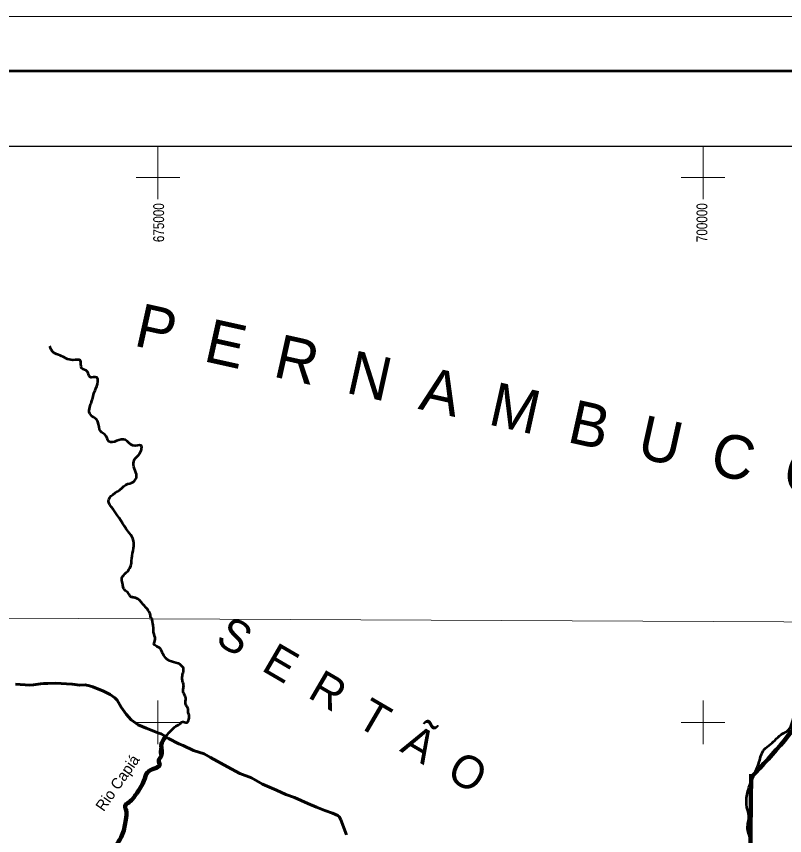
# Model space of a CAD drawing. Extents: x 553962 to 842807, y 8883888 to 9032388.
# Drawn here: x 668504 to 703744, y 8994810 to 9032388 of the extents above; entities that cross this region are included whole.
import ezdxf
from ezdxf.enums import TextEntityAlignment as Align

# ---------------------------------------------------------------- set-up
doc = ezdxf.new("R2010")
doc.units = 0
doc.header["$LTSCALE"] = 150
doc.linetypes.add('LONG_DASH_SHORT_DASH', pattern=[9.9, 6, -1.2, 1.5, -1.2])
for name, color, linetype, lineweight in [('1', 7, 'Continuous', 13), ('2', 7, 'Continuous', 13), ('24', 7, 'Continuous', 25), ('3', 7, 'Continuous', 13), ('53', 7, 'Continuous', 106), ('7', 7, 'LONG_DASH_SHORT_DASH', 60), ('9', 7, 'Continuous', 90)]:
    doc.layers.add(name, color=color, linetype=linetype, lineweight=lineweight)
for name, color, linetype in [('42', 7, 'Continuous'), ('47', 7, 'Continuous'), ('49', 7, 'Continuous'), ('55', 7, 'Continuous')]:
    doc.layers.add(name, color=color, linetype=linetype)

msp = doc.modelspace()

# ---------------------------------------------------------------- linework, layer by layer
at = {"layer": '1'}
msp.add_lwpolyline([(565303.2, 9005146.6), (664889.8, 9004806.7), (719872.1, 9004543.9), (790635.8, 9004109)], dxfattribs=at)
at = {"layer": '2'}
for p, q in [((675000, 9024000), (675000, 9026438.8)), ((700000, 9024000), (700000, 9026438.8)), ((674000, 9025000), (676000, 9025000)), ((699000, 9025000), (701000, 9025000)), ((675000, 8999000), (675000, 9001000)), ((700000, 8999000), (700000, 9001000)), ((674000, 9000000), (676000, 9000000)), ((699000, 9000000), (701000, 9000000))]:
    msp.add_line(p, q, dxfattribs=at)
at = {"layer": '24', "lineweight": 53}
for points in [[(701485.3, 8987819.6), (701680.1, 8988244.2), (701892.7, 8988551.5), (702105.4, 8988953.4), (702223.5, 8989449.8), (702270.7, 8989993.5), (702309.6, 8990518.5), (702309.6, 8990655.6), (702138.3, 8990838.4), (702058.3, 8990964.1), (702001.2, 8991901.1), (702058.3, 8992621), (701978.4, 8993226.6), (701909.9, 8993763.7), (702081.2, 8994266.4), (702161.1, 8994392.1), (702183.9, 8994563.5), (702046.9, 8995123.4), (702104, 8995717.6), (702012.6, 8996106.1), (702024.1, 8996688.9), (702218.2, 8997317.3), (702583.6, 8998197.2), (702800.6, 8998757.1), (703097.5, 8998997), (703668.5, 8999499.8), (703862.6, 8999602.7), (704182.3, 9000288.2), (704330.8, 9000551.1), (704730.5, 9000813.9), (705038.8, 9000962.4), (705347.1, 9001213.8), (705381.3, 9001270.9), (705655.4, 9001636.6), (705815.3, 9002230.8), (706009.4, 9002665), (706066.5, 9002984.9), (706671.7, 9003224.9), (706877.3, 9003270.6), (707231.3, 9003761.9), (707585.3, 9004161.9), (707722.3, 9004687.5), (707825.1, 9005041.7), (708019.2, 9005304.5), (708236.2, 9005453.1), (708384.6, 9005795.9), (708384.6, 9006332.9), (708430.3, 9006618.6), (708841.4, 9007144.2), (708978.5, 9007384.2), (709047, 9007818.4), (709081.2, 9008046.9), (708944.2, 9008412.6), (708955.6, 9008766.8), (708921.3, 9009223.9), (709252.5, 9009509.5), (709549.4, 9009646.7), (709720.7, 9009715.2), (709869.2, 9009875.2), (709949.1, 9010035.2), (709949.1, 9010389.4), (710097.6, 9010549.4), (710234.6, 9011017.8), (710325.9, 9011189.2), (710588.6, 9011383.5), (710679.9, 9011589.2), (710679.9, 9011772), (710531.5, 9012137.7), (710394.5, 9012434.8), (710405.9, 9012606.2), (710508.6, 9012777.6), (710885.5, 9013451.7), (711056.8, 9013646), (711102.5, 9013874.5), (711068.2, 9014365.8), (711022.5, 9014708.7), (710805.5, 9015188.6), (710759.9, 9015325.7), (710828.4, 9015462.8), (710908.3, 9015599.9), (710817, 9015782.8), (710668.5, 9015942.7), (710394.5, 9016228.4), (710405.9, 9016376.9), (710611.4, 9016708.3), (710634.2, 9017119.7), (710645.7, 9017393.9), (710759.9, 9017599.6), (710896.9, 9017919.5), (710942.6, 9018182.3), (710771.3, 9018513.7)], [(674726.7, 9004751), (674666.6, 9004817.9), (674653.2, 9004904.8), (674258.7, 9005480.2), (674171.8, 9005593.9), (674084.9, 9005660.8), (673971.2, 9005714.3), (673824.1, 9005741.1), (673750.6, 9005767.8), (673650.3, 9005908.3), (673469.7, 9006089), (673396.2, 9006242.8), (673389.5, 9006323.1), (673336, 9006563.9), (673714.2, 9007080), (673794.5, 9007534.9), (673874.7, 9007989.8), (673848, 9008444.8), (673634, 9008765.9), (672938.7, 9009782.8), (672724.7, 9010157.4), (673339.8, 9010746.1), (673527, 9010906.7), (673874.7, 9011040.5), (674008.4, 9011227.8), (673874.7, 9011896.8), (673981.7, 9012137.6), (674115.4, 9012271.4), (674222.4, 9012699.6), (673848, 9012699.6), (673500.3, 9012967.2), (672751.4, 9012886.9), (672564.2, 9013208), (672377, 9013341.8), (672243.3, 9013796.7), (672109.6, 9013957.3), (671868.9, 9014171.4), (671869.6, 9014455.6), (671949.9, 9014696.4), (672110.3, 9015231.6), (672244.1, 9015633), (672190.6, 9015820.4), (671869.6, 9015847.1), (671762.7, 9016088), (671495.2, 9016248.5), (671441.7, 9016596.4), (671094.1, 9016623.2), (670505.7, 9016837.2), (670211.5, 9016971), (670024.3, 9017265.4)], [(675154.1, 8998412.8), (675100.6, 8998680.4), (675187.5, 8999035), (675307.8, 8999295.9), (675575.3, 8999603.6), (675822.7, 8999831.1), (676043.3, 8999971.6), (676116.8, 9000031.8), (676324.1, 8999991.6), (676417.7, 9000145.5), (676424.4, 9000339.5), (676377.6, 9000486.7), (676377.6, 9000627.2), (676357.6, 9000680.7), (676277.3, 9000827.9), (676264, 9000914.9), (676270.6, 9001048.7), (676277.3, 9001122.2), (676243.9, 9001202.5), (676183.7, 9001339.3), (676157, 9001392.8), (676163.7, 9001566.7), (676177, 9001713.9), (676116.8, 9001928), (676110.2, 9002075.2), (676130.2, 9002209), (676163.7, 9002342.8), (676170.3, 9002389.6), (676150.3, 9002523.4), (676116.8, 9002550.2), (675949.7, 9002704), (675923, 9002710.7), (675515.1, 9002833.7), (675475, 9002853.7), (675113.9, 9003362.2), (675067.1, 9003422.4), (674940.1, 9003482.6), (674859.8, 9003542.8), (674819.7, 9003569.6), (674859.8, 9003736.8), (674819.7, 9004051.2), (674779.6, 9004439.2), (674752.9, 9004606.5), (674739.5, 9004773.7), (674742.2, 9004781.9)], [(673192.8, 8986819.2), (673266.9, 8987063), (672967.2, 8987378.4), (672888.4, 8987819.9), (673046.1, 8988482.3), (673345.7, 8989160.4), (673503.4, 8989586.2), (673377.3, 8989901.6), (673046.1, 8990153.9), (673014.5, 8990469.3), (673109.2, 8990705.9), (673156.5, 8990942.4), (672983, 8991115.9), (672793.8, 8991510.2), (672841.1, 8992330.2), (672841.1, 8992787.6), (672809.5, 8993118.7), (672683.4, 8993386.8), (672809.5, 8993733.8), (673077.6, 8994335.6), (673377.3, 8994887.9), (673519.2, 8995534.8), (673535, 8995976.6), (673487.7, 8996159.6), (673676.9, 8996349), (674008.1, 8996727.7), (674355, 8997327.2), (674512.7, 8997705.9), (674843.9, 8997895.2), (675080.4, 8998053), (675033.1, 8998242.4), (675144.3, 8998385.5)]]:
    msp.add_spline(points, degree=3, dxfattribs=at)
at = {"layer": '3'}
msp.add_lwpolyline([(842807.3, 9032387.8), (842807.3, 8883887.8), (553961.7, 8883887.8), (553961.7, 9032387.8)], close=True, dxfattribs=at)
at = {"layer": '3', "lineweight": 53}
msp.add_lwpolyline([(840307.3, 9029887.8), (840307.3, 8886387.8), (560211.7, 8886387.8), (560211.7, 9029887.8)], close=True, dxfattribs=at)
at = {"layer": '3', "lineweight": 25}
msp.add_lwpolyline([(563033.9, 9026438.8), (793061.1, 9026438.8), (793495.6, 8889836.8), (563468.3, 8889836.8)], close=True, dxfattribs=at)
at = {"layer": '53'}
msp.add_line((702216.7, 8997628.4), (702120.3, 8989348), dxfattribs=at)
msp.add_spline([(702216, 8997485.2), (705068.1, 9001006.8), (706399, 9003100.6), (707920.2, 9004623.5), (708870.8, 9007288.4), (708965.9, 9009382.3), (710677.2, 9011381), (710296.9, 9012523.1), (711057.4, 9014426.6), (710487, 9016520.5), (710962.4, 9018614.4), (712198.3, 9020517.9), (711437.7, 9021374.5), (712483.5, 9024896)], degree=3, dxfattribs=at)
at = {"layer": '7'}
msp.add_lwpolyline([(668460.2, 9001759), (669127.8, 9001717.8), (669295.7, 9001729.2), (669615.5, 9001778.1), (669741.5, 9001789.9), (669941.5, 9001784.9), (670299.8, 9001804.4), (671060.9, 9001759.2), (671415.5, 9001717.4), (671657.5, 9001718.6), (671854, 9001684.6), (672015, 9001638.1), (672500.4, 9001430.7), (672799.2, 9001283), (673014.1, 9001129.5), (673119.7, 9001025.4), (673313.7, 9000701.2), (673543.2, 9000376.6), (673773.3, 9000119.8), (674094, 8999888.1), (674450.8, 8999736.6), (675045.9, 8999515.4), (675152, 8999479), (675299.7, 8999387.4), (675485.8, 8999269.7), (675948.3, 8999017.4), (676147.6, 8998938.2), (676626.5, 8998721.2), (677112.3, 8998555.8), (677401.4, 8998398.5), (678181.7, 8997966), (678753.5, 8997661.1), (679287.3, 8997456.5), (679791.4, 8997168.3), (680440.8, 8996888.6), (680868.3, 8996697.8), (681254.3, 8996559), (681874.7, 8996282.7), (682263.6, 8996108.4), (682659.2, 8995956.7), (683003.4, 8995837.6), (683247.7, 8995729), (683305.4, 8995683.4), (683391.2, 8995534.3), (683640.1, 8994841.9)], dxfattribs=at)
at = {"layer": '9'}
msp.add_spline([(673192.8, 8986819.2), (673266.9, 8987063), (672967.2, 8987378.4), (672888.4, 8987819.9), (673046.1, 8988482.3), (673345.7, 8989160.4), (673503.4, 8989586.2), (673377.3, 8989901.6), (673046.1, 8990153.9), (673014.5, 8990469.3), (673109.2, 8990705.9), (673156.5, 8990942.4), (672983, 8991115.9), (672793.8, 8991510.2), (672841.1, 8992330.2), (672841.1, 8992787.6), (672809.5, 8993118.7), (672683.4, 8993386.8), (672809.5, 8993733.8), (673077.6, 8994335.6), (673377.3, 8994887.9), (673519.2, 8995534.8), (673535, 8995976.6), (673487.7, 8996159.6), (673676.9, 8996349), (674008.1, 8996727.7), (674355, 8997327.2), (674512.7, 8997705.9), (674843.9, 8997895.2), (675080.4, 8998053), (675033.1, 8998242.4), (675150.3, 8998458.4), (675150.3, 8998951.2), (675361.3, 8999361.8)], degree=3, dxfattribs=at)

# ---------------------------------------------------------------- texts
at = {"layer": '42'}
msp.add_text('P  E  R  N  A  M  B  U  C  O', height=2000, rotation=347.459, dxfattribs=at).set_placement((673840.5, 9017296.2))
at = {"layer": '47', "width": 0.8}
for s, p in [('675000', (675279.6, 9022925.4)), ('700000', (700200.2, 9022925.4))]:
    msp.add_text(s, height=500, rotation=90, dxfattribs=at).set_placement(p, align=Align.CENTER)
at = {"layer": '49'}
msp.add_text('Rio Capiá', height=500, rotation=55.175, dxfattribs=at).set_placement((673347.5, 8997088.6), align=Align.CENTER)
at = {"layer": '55'}
msp.add_text('S  E  R  T  Ã  O', height=1500, rotation=329.744, dxfattribs=at).set_placement((677573.1, 9003650.7))

doc.saveas('drawing.dxf')
